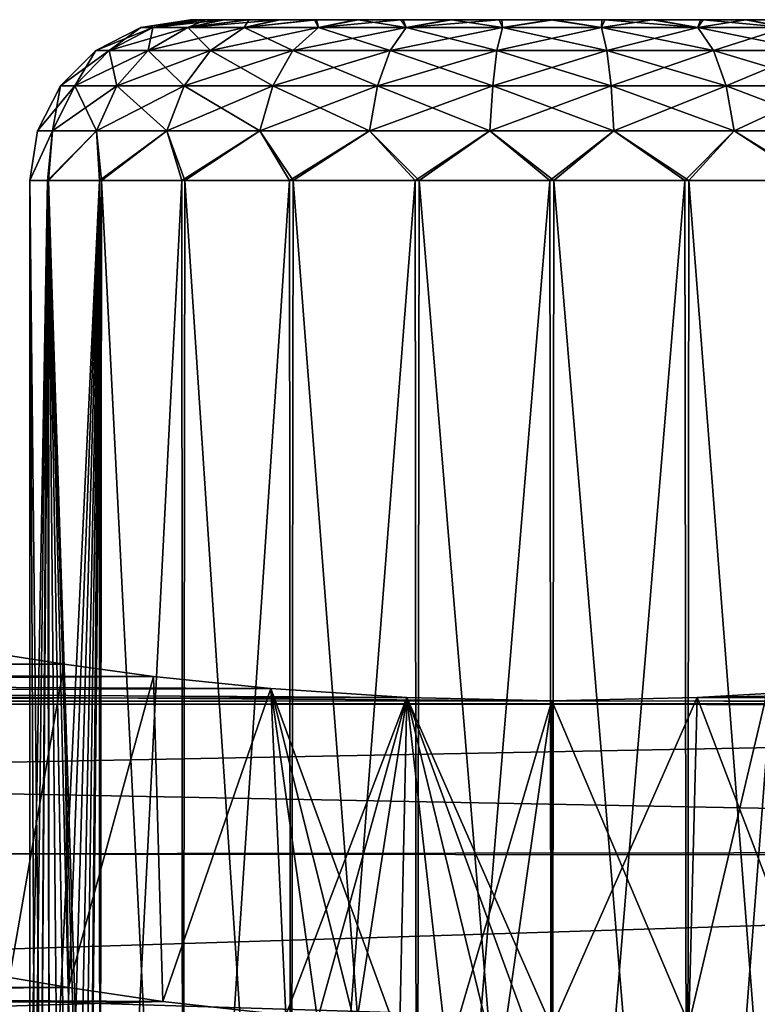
# Model space of a CAD drawing. Header units: millimetres. Extents: x -143 to 143, y -35 to 35.
# Tile 525 of 533: x 122.14 to 126.73, y 18.31 to 24.44. Entities that reach past the tile are written whole.
import ezdxf

# ---------------------------------------------------------------- set-up
doc = ezdxf.new("R2010")
doc.units = ezdxf.units.MM
doc.header["$LTSCALE"] = 65.185185
for name, color, linetype in [('1136', 7, 'CONTINUOUS'), ('1137', 7, 'CONTINUOUS'), ('1301', 7, 'CONTINUOUS'), ('1323', 7, 'CONTINUOUS'), ('1449', 7, 'CONTINUOUS'), ('1780', 7, 'CONTINUOUS'), ('1783', 7, 'CONTINUOUS'), ('1784', 7, 'CONTINUOUS'), ('1785', 7, 'CONTINUOUS'), ('1786', 7, 'CONTINUOUS'), ('849', 7, 'CONTINUOUS')]:
    doc.layers.add(name, color=color, linetype=linetype)

msp = doc.modelspace()

# ---------------------------------------------------------------- linework, layer by layer
at = {"layer": '1136', "linetype": 'CONTINUOUS'}
for points in [[(122.0683, 20.4801, -0.9021), (122.0747, 18.4768, -0.9259), (122.4143, 20.4259, -1.742), (122.0683, 20.4801, -0.9021)], [(122.0683, 20.4801, 0.9021), (122.4143, 20.4259, 1.7419), (122.0747, 18.4768, 0.9259), (122.0683, 20.4801, 0.9021)], [(122.0747, 18.4768, -0.9259), (122.4403, 18.4135, -1.7866), (122.4143, 20.4259, -1.742), (122.0747, 18.4768, -0.9259)], [(122.0747, 18.4768, 0.9259), (122.4143, 20.4259, 1.7419), (122.4404, 18.4135, 1.7866), (122.0747, 18.4768, 0.9259)], [(122.4143, 20.4259, -1.742), (122.4403, 18.4135, -1.7866), (122.9705, 20.3506, -2.4703), (122.4143, 20.4259, -1.742)], [(122.4143, 20.4259, 1.7419), (122.9705, 20.3506, 2.4702), (122.4404, 18.4135, 1.7866), (122.4143, 20.4259, 1.7419)], [(122.4403, 18.4135, -1.7866), (123.028, 18.3267, -2.5266), (122.9705, 20.3506, -2.4703), (122.4403, 18.4135, -1.7866)], [(122.4404, 18.4135, 1.7866), (122.9705, 20.3506, 2.4702), (123.028, 18.3267, 2.5266), (122.4404, 18.4135, 1.7866)], [(122.9705, 20.3506, -2.4703), (123.028, 18.3267, -2.5266), (123.7005, 20.2746, -3.0314), (122.9705, 20.3506, -2.4703)], [(122.9705, 20.3506, 2.4702), (123.7005, 20.2746, 3.0314), (123.028, 18.3267, 2.5266), (122.9705, 20.3506, 2.4702)], [(123.028, 18.3267, -2.5266), (123.7938, 18.2412, -3.0833), (123.7005, 20.2746, -3.0314), (123.028, 18.3267, -2.5266)], [(123.7005, 20.2746, 3.0314), (123.7938, 18.2412, 3.0833), (123.028, 18.3267, 2.5266), (123.7005, 20.2746, 3.0314)], [(123.7005, 20.2746, -3.0314), (123.7938, 18.2412, -3.0833), (123.9917, 18.214, -3.1817), (123.7005, 20.2746, -3.0314)], [(124.5465, 20.2192, 3.3814), (123.7938, 18.2412, 3.0833), (123.7005, 20.2746, 3.0314), (124.5465, 20.2192, 3.3814)], [(124.5465, 20.2192, -3.3814), (123.7005, 20.2746, -3.0314), (124.5008, 18.0858, -3.3688), (124.5465, 20.2192, -3.3814)], [(124.5008, 18.0858, -3.3688), (123.7005, 20.2746, -3.0314), (124.2296, 18.1622, -3.2803), (124.5008, 18.0858, -3.3688)], [(124.2296, 18.1622, -3.2803), (123.7005, 20.2746, -3.0314), (123.9917, 18.214, -3.1817), (124.2296, 18.1622, -3.2803)], [(123.9917, 18.214, 3.1817), (123.7938, 18.2412, 3.0833), (124.5465, 20.2192, 3.3814), (123.9917, 18.214, 3.1817)], [(124.2296, 18.1622, 3.2803), (123.9917, 18.214, 3.1817), (124.5465, 20.2192, 3.3814), (124.2296, 18.1622, 3.2803)], [(124.5008, 18.0858, 3.3688), (124.2296, 18.1622, 3.2803), (124.5465, 20.2192, 3.3814), (124.5008, 18.0858, 3.3688)], [(124.7993, 17.9876, 3.439), (124.5008, 18.0858, 3.3688), (124.5465, 20.2192, 3.3814), (124.7993, 17.9876, 3.439)], [(124.7993, 17.9876, -3.439), (124.5465, 20.2192, -3.3814), (124.5008, 18.0858, -3.3688), (124.7993, 17.9876, -3.439)], [(124.5465, 20.2192, -3.3814), (125.45, 17.7482, -3.5), (125.45, 18.1659, -3.5), (124.5465, 20.2192, -3.3814)], [(125.45, 17.7482, -3.5), (124.5465, 20.2192, -3.3814), (125.1181, 17.8728, -3.4842), (125.45, 17.7482, -3.5)], [(125.45, 20.199, 3.5), (124.7993, 17.9876, 3.439), (124.5465, 20.2192, 3.3814), (125.45, 20.199, 3.5)], [(125.45, 20.199, -3.5), (124.5465, 20.2192, -3.3814), (125.45, 18.1659, -3.5), (125.45, 20.199, -3.5)], [(125.1181, 17.8728, -3.4842), (124.5465, 20.2192, -3.3814), (124.7993, 17.9876, -3.439), (125.1181, 17.8728, -3.4842)], [(125.1181, 17.8728, 3.4842), (124.7993, 17.9876, 3.439), (125.45, 20.199, 3.5), (125.1181, 17.8728, 3.4842)], [(125.45, 18.1659, 3.5), (125.1181, 17.8728, 3.4842), (125.45, 20.199, 3.5), (125.45, 18.1659, 3.5)]]:
    msp.add_3dface(points, dxfattribs=at)
at = {"layer": '1137', "linetype": 'CONTINUOUS'}
for points in [[(123.7938, 18.2412, 3.0833), (93.65, 18.5), (123.028, 18.3267, 2.5266), (123.7938, 18.2412, 3.0833)], [(93.65, 18.5), (123.7938, 18.2412, 3.0833), (120.15, 18.2412, 3.0833), (93.65, 18.5)], [(93.65, 18.5), (122.0747, 18.4768, 0.9259), (122.4404, 18.4135, 1.7866), (93.65, 18.5)], [(93.65, 18.5), (122.4404, 18.4135, 1.7866), (123.028, 18.3267, 2.5266), (93.65, 18.5)]]:
    msp.add_3dface(points, dxfattribs=at)
at = {"layer": '1301', "linetype": 'CONTINUOUS'}
for points in [[(103.6063, 20.4704, -1.1011), (122.4143, 20.4259, -1.742), (103.5125, 20.4561, -1.3405), (103.6063, 20.4704, -1.1011)], [(122.0683, 20.4801, -0.9021), (122.4143, 20.4259, -1.742), (103.6063, 20.4776, -0.9575), (122.0683, 20.4801, -0.9021)], [(103.6063, 20.4776, -0.9575), (122.4143, 20.4259, -1.742), (103.6063, 20.4704, -1.1011), (103.6063, 20.4776, -0.9575)], [(103.1375, 20.4148, -1.867), (122.9705, 20.3506, -2.4703), (102.903, 20.4012, -2.0107), (103.1375, 20.4148, -1.867)], [(103.2781, 20.4274, -1.7235), (122.4143, 20.4259, -1.742), (103.1375, 20.4148, -1.867), (103.2781, 20.4274, -1.7235)], [(122.4143, 20.4259, -1.742), (122.9705, 20.3506, -2.4703), (103.1375, 20.4148, -1.867), (122.4143, 20.4259, -1.742)], [(103.4187, 20.439, -1.5798), (122.4143, 20.4259, -1.742), (103.2781, 20.4274, -1.7235), (103.4187, 20.439, -1.5798)], [(103.5125, 20.4561, -1.3405), (122.4143, 20.4259, -1.742), (103.4187, 20.439, -1.5798), (103.5125, 20.4561, -1.3405)], [(97.7937, 20.3762, -2.25), (125.45, 20.199, -3.5), (93.65, 20.1902, -3.5506), (97.7937, 20.3762, -2.25)], [(122.9705, 20.3506, -2.4703), (123.7005, 20.2746, -3.0314), (97.7937, 20.3762, -2.25), (122.9705, 20.3506, -2.4703)], [(97.9813, 20.3762, -2.25), (122.9705, 20.3506, -2.4703), (97.7937, 20.3762, -2.25), (97.9813, 20.3762, -2.25)], [(123.7005, 20.2746, -3.0314), (124.5465, 20.2192, -3.3814), (97.7937, 20.3762, -2.25), (123.7005, 20.2746, -3.0314)], [(124.5465, 20.2192, -3.3814), (125.45, 20.199, -3.5), (97.7937, 20.3762, -2.25), (124.5465, 20.2192, -3.3814)], [(122.9705, 20.3506, -2.4703), (97.9813, 20.3762, -2.25), (101.825, 20.3762, -2.25), (122.9705, 20.3506, -2.4703)], [(102.2, 20.3762, -2.25), (122.9705, 20.3506, -2.4703), (101.825, 20.3762, -2.25), (102.2, 20.3762, -2.25)], [(102.4344, 20.3814, -2.2021), (122.9705, 20.3506, -2.4703), (102.2, 20.3762, -2.25), (102.4344, 20.3814, -2.2021)], [(102.6688, 20.3865, -2.1543), (122.9705, 20.3506, -2.4703), (102.4344, 20.3814, -2.2021), (102.6688, 20.3865, -2.1543)], [(102.903, 20.4012, -2.0107), (122.9705, 20.3506, -2.4703), (102.6688, 20.3865, -2.1543), (102.903, 20.4012, -2.0107)], [(126.7876, 20.2433, -3.2343), (140.45, 20.169, -3.6692), (126.3535, 20.2192, -3.3814), (126.7876, 20.2433, -3.2343)], [(93.65, 20.1902, -3.5506), (125.45, 20.199, -3.5), (140.45, 20.169, -3.6692), (93.65, 20.1902, -3.5506)], [(93.65, 19.27, -6.9939), (93.65, 20.1902, -3.5506), (140.45, 20.169, -3.6692), (93.65, 19.27, -6.9939)], [(140.45, 19.2277, -7.1097), (93.65, 19.27, -6.9939), (140.45, 20.169, -3.6692), (140.45, 19.2277, -7.1097)], [(140.45, 20.169, -3.6692), (125.45, 20.199, -3.5), (126.3535, 20.2192, -3.3814), (140.45, 20.169, -3.6692)], [(93.65, 17.7674, -10.2259), (93.65, 19.27, -6.9939), (140.45, 19.2277, -7.1097), (93.65, 17.7674, -10.2259)], [(140.45, 17.7043, -10.3348), (93.65, 17.7674, -10.2259), (140.45, 19.2277, -7.1097), (140.45, 17.7043, -10.3348)]]:
    msp.add_3dface(points, dxfattribs=at)
at = {"layer": '1323', "linetype": 'CONTINUOUS'}
for points in [[(122.4143, 20.4259, 1.7419), (122.0683, 20.4801, 0.9021), (103.3718, 20.4274, 1.7235), (122.4143, 20.4259, 1.7419)], [(126.3535, 20.2192, 3.3814), (140.45, 20.5), (126.7876, 20.2432, 3.2343), (126.3535, 20.2192, 3.3814)], [(140.45, 20.5), (126.3535, 20.2192, 3.3814), (140.45, 20.1897, 3.5533), (140.45, 20.5)], [(122.9705, 20.3506, 2.4702), (122.4143, 20.4259, 1.7419), (102.2937, 20.3762, 2.25), (122.9705, 20.3506, 2.4702)], [(102.2937, 20.3762, 2.25), (122.4143, 20.4259, 1.7419), (102.5281, 20.3814, 2.2021), (102.2937, 20.3762, 2.25)], [(102.5281, 20.3814, 2.2021), (122.4143, 20.4259, 1.7419), (102.7625, 20.3865, 2.1543), (102.5281, 20.3814, 2.2021)], [(102.7625, 20.3865, 2.1543), (122.4143, 20.4259, 1.7419), (102.9967, 20.4012, 2.0107), (102.7625, 20.3865, 2.1543)], [(102.9967, 20.4012, 2.0107), (122.4143, 20.4259, 1.7419), (103.2313, 20.4148, 1.867), (102.9967, 20.4012, 2.0107)], [(103.2313, 20.4148, 1.867), (122.4143, 20.4259, 1.7419), (103.3718, 20.4274, 1.7235), (103.2313, 20.4148, 1.867)], [(122.9705, 20.3506, 2.4702), (102.2937, 20.3762, 2.25), (93.65, 20.1605, 3.7152), (122.9705, 20.3506, 2.4702)], [(123.7005, 20.2746, 3.0314), (122.9705, 20.3506, 2.4702), (93.65, 20.1605, 3.7152), (123.7005, 20.2746, 3.0314)], [(124.5465, 20.2192, 3.3814), (123.7005, 20.2746, 3.0314), (93.65, 20.1605, 3.7152), (124.5465, 20.2192, 3.3814)], [(125.45, 20.199, 3.5), (124.5465, 20.2192, 3.3814), (93.65, 20.1605, 3.7152), (125.45, 20.199, 3.5)], [(140.45, 20.1897, 3.5533), (125.45, 20.199, 3.5), (93.65, 20.1605, 3.7152), (140.45, 20.1897, 3.5533)], [(140.45, 19.2682, 6.9991), (140.45, 20.1897, 3.5533), (93.65, 20.1605, 3.7152), (140.45, 19.2682, 6.9991)], [(126.3535, 20.2192, 3.3814), (125.45, 20.199, 3.5), (140.45, 20.1897, 3.5533), (126.3535, 20.2192, 3.3814)], [(93.65, 19.2123, 7.1509), (140.45, 19.2682, 6.9991), (93.65, 20.1605, 3.7152), (93.65, 19.2123, 7.1509)], [(140.45, 17.7633, 10.233), (140.45, 19.2682, 6.9991), (93.65, 19.2123, 7.1509), (140.45, 17.7633, 10.233)], [(93.65, 17.6834, 10.3705), (140.45, 17.7633, 10.233), (93.65, 19.2123, 7.1509), (93.65, 17.6834, 10.3705)]]:
    msp.add_3dface(points, dxfattribs=at)
at = {"layer": '1449', "linetype": 'CONTINUOUS'}
for points in [[(127.1062, 18.2412, 3.0833), (126.3013, 18.1859, 3.3949), (126.7876, 20.2432, 3.2343), (127.1062, 18.2412, 3.0833)], [(126.3013, 18.1859, 3.3949), (126.3535, 20.2192, 3.3814), (126.7876, 20.2432, 3.2343), (126.3013, 18.1859, 3.3949)], [(127.1062, 18.2412, -3.0833), (126.7876, 20.2433, -3.2343), (126.3535, 20.2192, -3.3814), (127.1062, 18.2412, -3.0833)], [(126.3013, 18.1859, 3.3949), (125.45, 18.1659, 3.5), (126.3535, 20.2192, 3.3814), (126.3013, 18.1859, 3.3949)], [(125.45, 18.1659, 3.5), (125.45, 20.199, 3.5), (126.3535, 20.2192, 3.3814), (125.45, 18.1659, 3.5)], [(125.45, 20.199, -3.5), (126.3013, 18.1859, -3.3949), (126.3535, 20.2192, -3.3814), (125.45, 20.199, -3.5)], [(125.45, 20.199, -3.5), (125.45, 18.1659, -3.5), (126.3013, 18.1859, -3.3949), (125.45, 20.199, -3.5)], [(126.3013, 18.1859, -3.3949), (127.1062, 18.2412, -3.0833), (126.3535, 20.2192, -3.3814), (126.3013, 18.1859, -3.3949)]]:
    msp.add_3dface(points, dxfattribs=at)
at = {"layer": '1780', "linetype": 'CONTINUOUS'}
for points in [[(122.2, 17.138), (122.2315, 17.0685, 0.4511), (122.2, 23.438), (122.2, 17.138)], [(122.2, 23.438), (122.2315, 17.0685, 0.4511), (122.2, 23.438, 0.0128), (122.2, 23.438)], [(122.2, 23.438, 0.0128), (122.2315, 17.0685, 0.4511), (122.2001, 23.438, 0.0257), (122.2, 23.438, 0.0128)], [(122.2315, 17.0685, 0.4511), (122.2696, 16.9805, 0.6692), (122.2001, 23.438, 0.0257), (122.2315, 17.0685, 0.4511)], [(122.2001, 23.438, 0.0257), (122.2696, 16.9805, 0.6692), (122.3169, 23.438, 0.8639), (122.2001, 23.438, 0.0257)], [(122.2696, 16.9805, 0.6692), (122.3201, 16.8561, 0.8754), (122.3169, 23.438, 0.8639), (122.2696, 16.9805, 0.6692)], [(122.5326, 16.0839, 1.4322), (122.5669, 15.638, 1.5), (122.3169, 23.438, 0.8639), (122.5326, 16.0839, 1.4322)], [(122.3169, 23.438, 0.8639), (122.5669, 15.638, 1.5), (122.6462, 23.438, 1.6435), (122.3169, 23.438, 0.8639)], [(122.4914, 16.302, 1.345), (122.5326, 16.0839, 1.4322), (122.3169, 23.438, 0.8639), (122.4914, 16.302, 1.345)], [(122.438, 16.5096, 1.2208), (122.4914, 16.302, 1.345), (122.3169, 23.438, 0.8639), (122.438, 16.5096, 1.2208)], [(122.3784, 16.6972, 1.0621), (122.438, 16.5096, 1.2208), (122.3169, 23.438, 0.8639), (122.3784, 16.6972, 1.0621)], [(122.3201, 16.8561, 0.8754), (122.3784, 16.6972, 1.0621), (122.3169, 23.438, 0.8639), (122.3201, 16.8561, 0.8754)], [(122.5669, 15.638, 1.5), (122.6354, 13.438, 1.625), (122.6462, 23.438, 1.6435), (122.5669, 15.638, 1.5)], [(122.6354, 13.438, 1.625), (123.1519, 13.438, 2.2981), (122.6462, 23.438, 1.6435), (122.6354, 13.438, 1.625)], [(122.6462, 23.438, 1.6435), (123.1519, 13.438, 2.2981), (123.1656, 23.438, 2.3117), (122.6462, 23.438, 1.6435)], [(123.1519, 13.438, 2.2981), (123.825, 13.438, 2.8146), (123.1656, 23.438, 2.3117), (123.1519, 13.438, 2.2981)], [(123.1656, 23.438, 2.3117), (123.825, 13.438, 2.8146), (123.8398, 23.438, 2.8231), (123.1656, 23.438, 2.3117)], [(123.825, 13.438, 2.8146), (124.6089, 13.438, 3.1393), (123.8398, 23.438, 2.8231), (123.825, 13.438, 2.8146)], [(123.8398, 23.438, 2.8231), (124.6089, 13.438, 3.1393), (124.6233, 23.438, 3.1431), (123.8398, 23.438, 2.8231)], [(124.6089, 13.438, 3.1393), (125.45, 13.438, 3.25), (124.6233, 23.438, 3.1431), (124.6089, 13.438, 3.1393)], [(124.6233, 23.438, 3.1431), (125.45, 13.438, 3.25), (125.4628, 23.438, 3.25), (124.6233, 23.438, 3.1431)], [(125.45, 13.438, 3.25), (126.2912, 13.438, 3.1393), (125.4628, 23.438, 3.25), (125.45, 13.438, 3.25)], [(125.4628, 23.438, 3.25), (126.2912, 13.438, 3.1393), (126.3015, 23.438, 3.1365), (125.4628, 23.438, 3.25)], [(126.2912, 13.438, 3.1393), (127.075, 13.438, 2.8146), (126.3015, 23.438, 3.1365), (126.2912, 13.438, 3.1393)], [(126.3015, 23.438, 3.1365), (127.075, 13.438, 2.8146), (127.0824, 23.438, 2.8103), (126.3015, 23.438, 3.1365)]]:
    msp.add_3dface(points, dxfattribs=at)
at = {"layer": '1783', "linetype": 'CONTINUOUS'}
for points in [[(122.2, 17.138), (122.2, 23.438), (122.3102, 23.438, -0.8391), (122.2, 17.138)], [(122.2315, 17.0686, -0.4511), (122.2, 17.138), (122.3102, 23.438, -0.8391), (122.2315, 17.0686, -0.4511)], [(122.2696, 16.9805, -0.6691), (122.2315, 17.0686, -0.4511), (122.3102, 23.438, -0.8391), (122.2696, 16.9805, -0.6691)], [(122.3201, 16.8561, -0.8753), (122.2696, 16.9805, -0.6691), (122.3102, 23.438, -0.8391), (122.3201, 16.8561, -0.8753)], [(122.6333, 23.438, -1.6213), (122.3201, 16.8561, -0.8753), (122.3102, 23.438, -0.8391), (122.6333, 23.438, -1.6213)], [(122.3784, 16.6973, -1.062), (122.3201, 16.8561, -0.8753), (122.6333, 23.438, -1.6213), (122.3784, 16.6973, -1.062)], [(122.438, 16.5097, -1.2207), (122.3784, 16.6973, -1.062), (122.6333, 23.438, -1.6213), (122.438, 16.5097, -1.2207)], [(122.4914, 16.3021, -1.345), (122.438, 16.5097, -1.2207), (122.6333, 23.438, -1.6213), (122.4914, 16.3021, -1.345)], [(122.5326, 16.084, -1.4322), (122.4914, 16.3021, -1.345), (122.6333, 23.438, -1.6213), (122.5326, 16.084, -1.4322)], [(122.5669, 15.638, -1.5), (122.5326, 16.084, -1.4322), (122.6333, 23.438, -1.6213), (122.5669, 15.638, -1.5)], [(122.6354, 13.438, -1.625), (122.5669, 15.638, -1.5), (122.6333, 23.438, -1.6213), (122.6354, 13.438, -1.625)], [(123.1474, 23.438, -2.2936), (122.6354, 13.438, -1.625), (122.6333, 23.438, -1.6213), (123.1474, 23.438, -2.2936)], [(123.1519, 13.438, -2.2981), (122.6354, 13.438, -1.625), (123.1474, 23.438, -2.2936), (123.1519, 13.438, -2.2981)], [(123.8176, 23.438, -2.8103), (123.1519, 13.438, -2.2981), (123.1474, 23.438, -2.2936), (123.8176, 23.438, -2.8103)], [(123.825, 13.438, -2.8146), (123.1519, 13.438, -2.2981), (123.8176, 23.438, -2.8103), (123.825, 13.438, -2.8146)], [(124.5985, 23.438, -3.1365), (123.825, 13.438, -2.8146), (123.8176, 23.438, -2.8103), (124.5985, 23.438, -3.1365)], [(124.6088, 13.438, -3.1393), (123.825, 13.438, -2.8146), (124.5985, 23.438, -3.1365), (124.6088, 13.438, -3.1393)], [(125.4372, 23.438, -3.25), (124.6088, 13.438, -3.1393), (124.5985, 23.438, -3.1365), (125.4372, 23.438, -3.25)], [(125.45, 13.438, -3.25), (124.6088, 13.438, -3.1393), (125.4372, 23.438, -3.25), (125.45, 13.438, -3.25)], [(126.2767, 23.438, -3.1431), (125.45, 13.438, -3.25), (125.4372, 23.438, -3.25), (126.2767, 23.438, -3.1431)], [(126.2911, 13.438, -3.1393), (125.45, 13.438, -3.25), (126.2767, 23.438, -3.1431), (126.2911, 13.438, -3.1393)], [(127.0602, 23.438, -2.8231), (126.2911, 13.438, -3.1393), (126.2767, 23.438, -3.1431), (127.0602, 23.438, -2.8231)], [(127.075, 13.438, -2.8146), (126.2911, 13.438, -3.1393), (127.0602, 23.438, -2.8231), (127.075, 13.438, -2.8146)]]:
    msp.add_3dface(points, dxfattribs=at)
at = {"layer": '1784', "linetype": 'CONTINUOUS'}
for points in [[(123.2, 24.438, -0.0002), (123.2226, 24.438, -0.3178), (122.891, 24.3891), (123.2, 24.438, -0.0002)], [(122.891, 24.3891), (123.2226, 24.438, -0.3178), (122.9653, 24.3891, -0.6124), (122.891, 24.3891)], [(123.2903, 24.438, -0.6309), (123.4018, 24.438, -0.9313), (122.9653, 24.3891, -0.6124), (123.2903, 24.438, -0.6309)], [(122.9653, 24.3891, -0.6124), (123.4018, 24.438, -0.9313), (123.1841, 24.3891, -1.1892), (122.9653, 24.3891, -0.6124)], [(123.2226, 24.438, -0.3178), (123.2903, 24.438, -0.6309), (122.9653, 24.3891, -0.6124), (123.2226, 24.438, -0.3178)], [(123.5548, 24.438, -1.2128), (123.7463, 24.438, -1.4697), (123.1841, 24.3891, -1.1892), (123.5548, 24.438, -1.2128)], [(123.1841, 24.3891, -1.1892), (123.7463, 24.438, -1.4697), (123.5345, 24.3891, -1.6969), (123.1841, 24.3891, -1.1892)], [(123.4018, 24.438, -0.9313), (123.5548, 24.438, -1.2128), (123.1841, 24.3891, -1.1892), (123.4018, 24.438, -0.9313)], [(123.7463, 24.438, -1.4697), (123.9723, 24.438, -1.6968), (123.5345, 24.3891, -1.6969), (123.7463, 24.438, -1.4697)], [(123.5345, 24.3891, -1.6969), (123.9723, 24.438, -1.6968), (123.9963, 24.3891, -2.106), (123.5345, 24.3891, -1.6969)], [(123.9723, 24.438, -1.6968), (124.2283, 24.438, -1.8895), (123.9963, 24.3891, -2.106), (123.9723, 24.438, -1.6968)], [(124.2283, 24.438, -1.8895), (124.5091, 24.438, -2.0438), (123.9963, 24.3891, -2.106), (124.2283, 24.438, -1.8895)], [(123.9963, 24.3891, -2.106), (124.5091, 24.438, -2.0438), (124.5426, 24.3891, -2.3927), (123.9963, 24.3891, -2.106)], [(124.5091, 24.438, -2.0438), (124.8089, 24.438, -2.1567), (124.5426, 24.3891, -2.3927), (124.5091, 24.438, -2.0438)], [(124.8089, 24.438, -2.1567), (125.1218, 24.438, -2.2259), (124.5426, 24.3891, -2.3927), (124.8089, 24.438, -2.1567)], [(124.5426, 24.3891, -2.3927), (125.1218, 24.438, -2.2259), (125.1415, 24.3891, -2.5404), (124.5426, 24.3891, -2.3927)], [(125.1218, 24.438, -2.2259), (125.4413, 24.438, -2.25), (125.1415, 24.3891, -2.5404), (125.1218, 24.438, -2.2259)], [(125.1415, 24.3891, -2.5404), (125.4413, 24.438, -2.25), (125.7585, 24.3891, -2.5404), (125.1415, 24.3891, -2.5404)], [(125.4413, 24.438, -2.25), (125.7609, 24.438, -2.2284), (125.7585, 24.3891, -2.5404), (125.4413, 24.438, -2.25)], [(125.7609, 24.438, -2.2284), (126.0743, 24.438, -2.1616), (125.7585, 24.3891, -2.5404), (125.7609, 24.438, -2.2284)], [(125.7585, 24.3891, -2.5404), (126.0743, 24.438, -2.1616), (126.3574, 24.3891, -2.3927), (125.7585, 24.3891, -2.5404)], [(126.0743, 24.438, -2.1616), (126.375, 24.438, -2.051), (126.3574, 24.3891, -2.3927), (126.0743, 24.438, -2.1616)], [(126.375, 24.438, -2.051), (126.657, 24.438, -1.8989), (126.3574, 24.3891, -2.3927), (126.375, 24.438, -2.051)], [(126.3574, 24.3891, -2.3927), (126.657, 24.438, -1.8989), (126.9037, 24.3891, -2.106), (126.3574, 24.3891, -2.3927)], [(126.657, 24.438, -1.8989), (126.9145, 24.438, -1.7082), (126.9037, 24.3891, -2.106), (126.657, 24.438, -1.8989)], [(122.891, 24.3891), (122.9653, 24.3891, -0.6124), (122.612, 24.2468), (122.891, 24.3891)], [(122.612, 24.2468), (122.9653, 24.3891, -0.6124), (122.6944, 24.2468, -0.6792), (122.612, 24.2468)], [(122.9653, 24.3891, -0.6124), (123.1841, 24.3891, -1.1892), (122.6944, 24.2468, -0.6792), (122.9653, 24.3891, -0.6124)], [(122.6944, 24.2468, -0.6792), (123.1841, 24.3891, -1.1892), (122.937, 24.2468, -1.3189), (122.6944, 24.2468, -0.6792)], [(123.1841, 24.3891, -1.1892), (123.5345, 24.3891, -1.6969), (122.937, 24.2468, -1.3189), (123.1841, 24.3891, -1.1892)], [(122.937, 24.2468, -1.3189), (123.5345, 24.3891, -1.6969), (123.3257, 24.2468, -1.882), (122.937, 24.2468, -1.3189)], [(123.5345, 24.3891, -1.6969), (123.9963, 24.3891, -2.106), (123.3257, 24.2468, -1.882), (123.5345, 24.3891, -1.6969)], [(123.3257, 24.2468, -1.882), (123.9963, 24.3891, -2.106), (123.8378, 24.2468, -2.3357), (123.3257, 24.2468, -1.882)], [(123.9963, 24.3891, -2.106), (124.5426, 24.3891, -2.3927), (123.8378, 24.2468, -2.3357), (123.9963, 24.3891, -2.106)], [(123.8378, 24.2468, -2.3357), (124.5426, 24.3891, -2.3927), (124.4436, 24.2468, -2.6536), (123.8378, 24.2468, -2.3357)], [(124.5426, 24.3891, -2.3927), (125.1415, 24.3891, -2.5404), (124.4436, 24.2468, -2.6536), (124.5426, 24.3891, -2.3927)], [(124.4436, 24.2468, -2.6536), (125.1415, 24.3891, -2.5404), (125.1079, 24.2468, -2.8173), (124.4436, 24.2468, -2.6536)], [(125.1415, 24.3891, -2.5404), (125.7585, 24.3891, -2.5404), (125.1079, 24.2468, -2.8173), (125.1415, 24.3891, -2.5404)], [(125.1079, 24.2468, -2.8173), (125.7585, 24.3891, -2.5404), (125.7921, 24.2468, -2.8173), (125.1079, 24.2468, -2.8173)], [(125.7585, 24.3891, -2.5404), (126.3574, 24.3891, -2.3927), (125.7921, 24.2468, -2.8173), (125.7585, 24.3891, -2.5404)], [(125.7921, 24.2468, -2.8173), (126.3574, 24.3891, -2.3927), (126.4564, 24.2468, -2.6536), (125.7921, 24.2468, -2.8173)], [(126.3574, 24.3891, -2.3927), (126.9037, 24.3891, -2.106), (126.4564, 24.2468, -2.6536), (126.3574, 24.3891, -2.3927)], [(126.4564, 24.2468, -2.6536), (126.9037, 24.3891, -2.106), (127.0622, 24.2468, -2.3357), (126.4564, 24.2468, -2.6536)], [(122.612, 24.2468), (122.6944, 24.2468, -0.6792), (122.3906, 24.0253), (122.612, 24.2468)], [(122.3906, 24.0253), (122.6944, 24.2468, -0.6792), (122.4795, 24.0253, -0.7322), (122.3906, 24.0253)], [(122.6944, 24.2468, -0.6792), (122.937, 24.2468, -1.3189), (122.4795, 24.0253, -0.7322), (122.6944, 24.2468, -0.6792)], [(122.4795, 24.0253, -0.7322), (122.937, 24.2468, -1.3189), (122.741, 24.0253, -1.4218), (122.4795, 24.0253, -0.7322)], [(122.937, 24.2468, -1.3189), (123.3257, 24.2468, -1.882), (122.741, 24.0253, -1.4218), (122.937, 24.2468, -1.3189)], [(122.741, 24.0253, -1.4218), (123.3257, 24.2468, -1.882), (123.16, 24.0253, -2.0287), (122.741, 24.0253, -1.4218)], [(123.3257, 24.2468, -1.882), (123.8378, 24.2468, -2.3357), (123.16, 24.0253, -2.0287), (123.3257, 24.2468, -1.882)], [(123.16, 24.0253, -2.0287), (123.8378, 24.2468, -2.3357), (123.7121, 24.0253, -2.5178), (123.16, 24.0253, -2.0287)], [(123.8378, 24.2468, -2.3357), (124.4436, 24.2468, -2.6536), (123.7121, 24.0253, -2.5178), (123.8378, 24.2468, -2.3357)], [(123.7121, 24.0253, -2.5178), (124.4436, 24.2468, -2.6536), (124.3651, 24.0253, -2.8606), (123.7121, 24.0253, -2.5178)], [(124.4436, 24.2468, -2.6536), (125.1079, 24.2468, -2.8173), (124.3651, 24.0253, -2.8606), (124.4436, 24.2468, -2.6536)], [(124.3651, 24.0253, -2.8606), (125.1079, 24.2468, -2.8173), (125.0812, 24.0253, -3.0371), (124.3651, 24.0253, -2.8606)], [(125.1079, 24.2468, -2.8173), (125.7921, 24.2468, -2.8173), (125.0812, 24.0253, -3.0371), (125.1079, 24.2468, -2.8173)], [(125.0812, 24.0253, -3.0371), (125.7921, 24.2468, -2.8173), (125.8188, 24.0253, -3.0371), (125.0812, 24.0253, -3.0371)], [(125.7921, 24.2468, -2.8173), (126.4564, 24.2468, -2.6536), (125.8188, 24.0253, -3.0371), (125.7921, 24.2468, -2.8173)], [(125.8188, 24.0253, -3.0371), (126.4564, 24.2468, -2.6536), (126.5349, 24.0253, -2.8606), (125.8188, 24.0253, -3.0371)], [(126.4564, 24.2468, -2.6536), (127.0622, 24.2468, -2.3357), (126.5349, 24.0253, -2.8606), (126.4564, 24.2468, -2.6536)], [(126.5349, 24.0253, -2.8606), (127.0622, 24.2468, -2.3357), (127.1879, 24.0253, -2.5178), (126.5349, 24.0253, -2.8606)], [(122.3417, 23.7461, -0.7661), (122.2487, 23.7461), (122.4795, 24.0253, -0.7322), (122.3417, 23.7461, -0.7661)], [(122.2487, 23.7461), (122.3906, 24.0253), (122.4795, 24.0253, -0.7322), (122.2487, 23.7461)], [(122.6153, 23.7461, -1.4877), (122.3417, 23.7461, -0.7661), (122.741, 24.0253, -1.4218), (122.6153, 23.7461, -1.4877)], [(122.3417, 23.7461, -0.7661), (122.4795, 24.0253, -0.7322), (122.741, 24.0253, -1.4218), (122.3417, 23.7461, -0.7661)], [(123.0538, 23.7461, -2.1229), (122.6153, 23.7461, -1.4877), (123.16, 24.0253, -2.0287), (123.0538, 23.7461, -2.1229)], [(122.6153, 23.7461, -1.4877), (122.741, 24.0253, -1.4218), (123.16, 24.0253, -2.0287), (122.6153, 23.7461, -1.4877)], [(123.6314, 23.7461, -2.6347), (123.0538, 23.7461, -2.1229), (123.7121, 24.0253, -2.5178), (123.6314, 23.7461, -2.6347)], [(123.0538, 23.7461, -2.1229), (123.16, 24.0253, -2.0287), (123.7121, 24.0253, -2.5178), (123.0538, 23.7461, -2.1229)], [(124.3148, 23.7461, -2.9933), (123.6314, 23.7461, -2.6347), (124.3651, 24.0253, -2.8606), (124.3148, 23.7461, -2.9933)], [(123.6314, 23.7461, -2.6347), (123.7121, 24.0253, -2.5178), (124.3651, 24.0253, -2.8606), (123.6314, 23.7461, -2.6347)], [(125.0641, 23.7461, -3.178), (124.3148, 23.7461, -2.9933), (125.0812, 24.0253, -3.0371), (125.0641, 23.7461, -3.178)], [(124.3148, 23.7461, -2.9933), (124.3651, 24.0253, -2.8606), (125.0812, 24.0253, -3.0371), (124.3148, 23.7461, -2.9933)], [(125.8359, 23.7461, -3.178), (125.0641, 23.7461, -3.178), (125.8188, 24.0253, -3.0371), (125.8359, 23.7461, -3.178)], [(125.0641, 23.7461, -3.178), (125.0812, 24.0253, -3.0371), (125.8188, 24.0253, -3.0371), (125.0641, 23.7461, -3.178)], [(125.8359, 23.7461, -3.178), (125.8188, 24.0253, -3.0371), (126.5349, 24.0253, -2.8606), (125.8359, 23.7461, -3.178)], [(126.5852, 23.7461, -2.9933), (125.8359, 23.7461, -3.178), (126.5349, 24.0253, -2.8606), (126.5852, 23.7461, -2.9933)], [(126.5852, 23.7461, -2.9933), (126.5349, 24.0253, -2.8606), (127.1879, 24.0253, -2.5178), (126.5852, 23.7461, -2.9933)], [(127.2686, 23.7461, -2.6347), (126.5852, 23.7461, -2.9933), (127.1879, 24.0253, -2.5178), (127.2686, 23.7461, -2.6347)], [(122.3102, 23.438, -0.8391), (122.2, 23.438), (122.3417, 23.7461, -0.7661), (122.3102, 23.438, -0.8391)], [(122.3417, 23.7461, -0.7661), (122.2, 23.438), (122.2487, 23.7461), (122.3417, 23.7461, -0.7661)], [(122.6333, 23.438, -1.6213), (122.3102, 23.438, -0.8391), (122.6153, 23.7461, -1.4877), (122.6333, 23.438, -1.6213)], [(122.6153, 23.7461, -1.4877), (122.3102, 23.438, -0.8391), (122.3417, 23.7461, -0.7661), (122.6153, 23.7461, -1.4877)], [(123.0538, 23.7461, -2.1229), (122.6333, 23.438, -1.6213), (122.6153, 23.7461, -1.4877), (123.0538, 23.7461, -2.1229)], [(123.1474, 23.438, -2.2936), (122.6333, 23.438, -1.6213), (123.0538, 23.7461, -2.1229), (123.1474, 23.438, -2.2936)], [(123.6314, 23.7461, -2.6347), (123.1474, 23.438, -2.2936), (123.0538, 23.7461, -2.1229), (123.6314, 23.7461, -2.6347)], [(123.8176, 23.438, -2.8103), (123.1474, 23.438, -2.2936), (123.6314, 23.7461, -2.6347), (123.8176, 23.438, -2.8103)], [(124.3148, 23.7461, -2.9933), (123.8176, 23.438, -2.8103), (123.6314, 23.7461, -2.6347), (124.3148, 23.7461, -2.9933)], [(124.5985, 23.438, -3.1365), (123.8176, 23.438, -2.8103), (124.3148, 23.7461, -2.9933), (124.5985, 23.438, -3.1365)], [(125.0641, 23.7461, -3.178), (124.5985, 23.438, -3.1365), (124.3148, 23.7461, -2.9933), (125.0641, 23.7461, -3.178)], [(125.4372, 23.438, -3.25), (124.5985, 23.438, -3.1365), (125.0641, 23.7461, -3.178), (125.4372, 23.438, -3.25)], [(125.8359, 23.7461, -3.178), (125.4372, 23.438, -3.25), (125.0641, 23.7461, -3.178), (125.8359, 23.7461, -3.178)], [(126.2767, 23.438, -3.1431), (125.4372, 23.438, -3.25), (125.8359, 23.7461, -3.178), (126.2767, 23.438, -3.1431)], [(126.5852, 23.7461, -2.9933), (126.2767, 23.438, -3.1431), (125.8359, 23.7461, -3.178), (126.5852, 23.7461, -2.9933)], [(127.0602, 23.438, -2.8231), (126.2767, 23.438, -3.1431), (126.5852, 23.7461, -2.9933), (127.0602, 23.438, -2.8231)], [(127.2686, 23.7461, -2.6347), (127.0602, 23.438, -2.8231), (126.5852, 23.7461, -2.9933), (127.2686, 23.7461, -2.6347)]]:
    msp.add_3dface(points, dxfattribs=at)
at = {"layer": '1785', "linetype": 'CONTINUOUS'}
for points in [[(123.2, 24.438, -0.0002), (122.891, 24.3891), (122.9653, 24.3891, 0.6124), (123.2, 24.438, -0.0002)], [(123.2, 24.438, 0.0086), (123.2, 24.438, -0.0002), (122.9653, 24.3891, 0.6124), (123.2, 24.438, 0.0086)], [(123.2, 24.438, 0.0172), (123.2, 24.438, 0.0086), (122.9653, 24.3891, 0.6124), (123.2, 24.438, 0.0172)], [(123.2251, 24.438, 0.335), (123.2, 24.438, 0.0172), (122.9653, 24.3891, 0.6124), (123.2251, 24.438, 0.335)], [(123.2952, 24.438, 0.6476), (123.2251, 24.438, 0.335), (122.9653, 24.3891, 0.6124), (123.2952, 24.438, 0.6476)], [(123.1841, 24.3891, 1.1892), (123.2952, 24.438, 0.6476), (122.9653, 24.3891, 0.6124), (123.1841, 24.3891, 1.1892)], [(123.4091, 24.438, 0.9472), (123.2952, 24.438, 0.6476), (123.1841, 24.3891, 1.1892), (123.4091, 24.438, 0.9472)], [(123.5643, 24.438, 1.2274), (123.4091, 24.438, 0.9472), (123.1841, 24.3891, 1.1892), (123.5643, 24.438, 1.2274)], [(123.5345, 24.3891, 1.6969), (123.5643, 24.438, 1.2274), (123.1841, 24.3891, 1.1892), (123.5345, 24.3891, 1.6969)], [(123.7578, 24.438, 1.4828), (123.5643, 24.438, 1.2274), (123.5345, 24.3891, 1.6969), (123.7578, 24.438, 1.4828)], [(123.9855, 24.438, 1.7082), (123.7578, 24.438, 1.4828), (123.5345, 24.3891, 1.6969), (123.9855, 24.438, 1.7082)], [(123.9963, 24.3891, 2.106), (123.9855, 24.438, 1.7082), (123.5345, 24.3891, 1.6969), (123.9963, 24.3891, 2.106)], [(124.243, 24.438, 1.8989), (123.9855, 24.438, 1.7082), (123.9963, 24.3891, 2.106), (124.243, 24.438, 1.8989)], [(124.5426, 24.3891, 2.3927), (124.243, 24.438, 1.8989), (123.9963, 24.3891, 2.106), (124.5426, 24.3891, 2.3927)], [(124.525, 24.438, 2.051), (124.243, 24.438, 1.8989), (124.5426, 24.3891, 2.3927), (124.525, 24.438, 2.051)], [(124.8257, 24.438, 2.1616), (124.525, 24.438, 2.051), (124.5426, 24.3891, 2.3927), (124.8257, 24.438, 2.1616)], [(125.1415, 24.3891, 2.5404), (124.8257, 24.438, 2.1616), (124.5426, 24.3891, 2.3927), (125.1415, 24.3891, 2.5404)], [(125.1391, 24.438, 2.2284), (124.8257, 24.438, 2.1616), (125.1415, 24.3891, 2.5404), (125.1391, 24.438, 2.2284)], [(125.4587, 24.438, 2.25), (125.1391, 24.438, 2.2284), (125.1415, 24.3891, 2.5404), (125.4587, 24.438, 2.25)], [(125.7585, 24.3891, 2.5404), (125.4587, 24.438, 2.25), (125.1415, 24.3891, 2.5404), (125.7585, 24.3891, 2.5404)], [(125.7782, 24.438, 2.2259), (125.4587, 24.438, 2.25), (125.7585, 24.3891, 2.5404), (125.7782, 24.438, 2.2259)], [(126.3574, 24.3891, 2.3927), (125.7782, 24.438, 2.2259), (125.7585, 24.3891, 2.5404), (126.3574, 24.3891, 2.3927)], [(126.0911, 24.438, 2.1567), (125.7782, 24.438, 2.2259), (126.3574, 24.3891, 2.3927), (126.0911, 24.438, 2.1567)], [(126.3909, 24.438, 2.0438), (126.0911, 24.438, 2.1567), (126.3574, 24.3891, 2.3927), (126.3909, 24.438, 2.0438)], [(126.9037, 24.3891, 2.106), (126.3909, 24.438, 2.0438), (126.3574, 24.3891, 2.3927), (126.9037, 24.3891, 2.106)], [(126.6717, 24.438, 1.8895), (126.3909, 24.438, 2.0438), (126.9037, 24.3891, 2.106), (126.6717, 24.438, 1.8895)], [(126.9277, 24.438, 1.6968), (126.6717, 24.438, 1.8895), (126.9037, 24.3891, 2.106), (126.9277, 24.438, 1.6968)], [(122.891, 24.3891), (122.612, 24.2468), (122.6944, 24.2468, 0.6792), (122.891, 24.3891)], [(122.9653, 24.3891, 0.6124), (122.891, 24.3891), (122.6944, 24.2468, 0.6792), (122.9653, 24.3891, 0.6124)], [(122.937, 24.2468, 1.3189), (122.9653, 24.3891, 0.6124), (122.6944, 24.2468, 0.6792), (122.937, 24.2468, 1.3189)], [(123.1841, 24.3891, 1.1892), (122.9653, 24.3891, 0.6124), (122.937, 24.2468, 1.3189), (123.1841, 24.3891, 1.1892)], [(123.3257, 24.2468, 1.882), (123.1841, 24.3891, 1.1892), (122.937, 24.2468, 1.3189), (123.3257, 24.2468, 1.882)], [(123.5345, 24.3891, 1.6969), (123.1841, 24.3891, 1.1892), (123.3257, 24.2468, 1.882), (123.5345, 24.3891, 1.6969)], [(123.8378, 24.2468, 2.3357), (123.5345, 24.3891, 1.6969), (123.3257, 24.2468, 1.882), (123.8378, 24.2468, 2.3357)], [(123.9963, 24.3891, 2.106), (123.5345, 24.3891, 1.6969), (123.8378, 24.2468, 2.3357), (123.9963, 24.3891, 2.106)], [(124.4436, 24.2468, 2.6536), (123.9963, 24.3891, 2.106), (123.8378, 24.2468, 2.3357), (124.4436, 24.2468, 2.6536)], [(124.5426, 24.3891, 2.3927), (123.9963, 24.3891, 2.106), (124.4436, 24.2468, 2.6536), (124.5426, 24.3891, 2.3927)], [(125.1079, 24.2468, 2.8173), (124.5426, 24.3891, 2.3927), (124.4436, 24.2468, 2.6536), (125.1079, 24.2468, 2.8173)], [(125.1415, 24.3891, 2.5404), (124.5426, 24.3891, 2.3927), (125.1079, 24.2468, 2.8173), (125.1415, 24.3891, 2.5404)], [(125.7921, 24.2468, 2.8173), (125.1415, 24.3891, 2.5404), (125.1079, 24.2468, 2.8173), (125.7921, 24.2468, 2.8173)], [(125.7585, 24.3891, 2.5404), (125.1415, 24.3891, 2.5404), (125.7921, 24.2468, 2.8173), (125.7585, 24.3891, 2.5404)], [(126.3574, 24.3891, 2.3927), (125.7585, 24.3891, 2.5404), (126.4564, 24.2468, 2.6536), (126.3574, 24.3891, 2.3927)], [(126.4564, 24.2468, 2.6536), (125.7585, 24.3891, 2.5404), (125.7921, 24.2468, 2.8173), (126.4564, 24.2468, 2.6536)], [(126.9037, 24.3891, 2.106), (126.3574, 24.3891, 2.3927), (127.0622, 24.2468, 2.3357), (126.9037, 24.3891, 2.106)], [(127.0622, 24.2468, 2.3357), (126.3574, 24.3891, 2.3927), (126.4564, 24.2468, 2.6536), (127.0622, 24.2468, 2.3357)], [(122.612, 24.2468), (122.3906, 24.0253), (122.4795, 24.0253, 0.7322), (122.612, 24.2468)], [(122.6944, 24.2468, 0.6792), (122.612, 24.2468), (122.4795, 24.0253, 0.7322), (122.6944, 24.2468, 0.6792)], [(122.741, 24.0253, 1.4218), (122.6944, 24.2468, 0.6792), (122.4795, 24.0253, 0.7322), (122.741, 24.0253, 1.4218)], [(122.937, 24.2468, 1.3189), (122.6944, 24.2468, 0.6792), (122.741, 24.0253, 1.4218), (122.937, 24.2468, 1.3189)], [(123.16, 24.0253, 2.0287), (122.937, 24.2468, 1.3189), (122.741, 24.0253, 1.4218), (123.16, 24.0253, 2.0287)], [(123.3257, 24.2468, 1.882), (122.937, 24.2468, 1.3189), (123.16, 24.0253, 2.0287), (123.3257, 24.2468, 1.882)], [(123.7121, 24.0253, 2.5178), (123.3257, 24.2468, 1.882), (123.16, 24.0253, 2.0287), (123.7121, 24.0253, 2.5178)], [(123.8378, 24.2468, 2.3357), (123.3257, 24.2468, 1.882), (123.7121, 24.0253, 2.5178), (123.8378, 24.2468, 2.3357)], [(124.3651, 24.0253, 2.8606), (123.8378, 24.2468, 2.3357), (123.7121, 24.0253, 2.5178), (124.3651, 24.0253, 2.8606)], [(124.4436, 24.2468, 2.6536), (123.8378, 24.2468, 2.3357), (124.3651, 24.0253, 2.8606), (124.4436, 24.2468, 2.6536)], [(125.0812, 24.0253, 3.0371), (124.4436, 24.2468, 2.6536), (124.3651, 24.0253, 2.8606), (125.0812, 24.0253, 3.0371)], [(125.1079, 24.2468, 2.8173), (124.4436, 24.2468, 2.6536), (125.0812, 24.0253, 3.0371), (125.1079, 24.2468, 2.8173)], [(125.8188, 24.0253, 3.0371), (125.1079, 24.2468, 2.8173), (125.0812, 24.0253, 3.0371), (125.8188, 24.0253, 3.0371)], [(125.7921, 24.2468, 2.8173), (125.1079, 24.2468, 2.8173), (125.8188, 24.0253, 3.0371), (125.7921, 24.2468, 2.8173)], [(126.4564, 24.2468, 2.6536), (125.7921, 24.2468, 2.8173), (126.5349, 24.0253, 2.8606), (126.4564, 24.2468, 2.6536)], [(126.5349, 24.0253, 2.8606), (125.7921, 24.2468, 2.8173), (125.8188, 24.0253, 3.0371), (126.5349, 24.0253, 2.8606)], [(127.0622, 24.2468, 2.3357), (126.4564, 24.2468, 2.6536), (127.1879, 24.0253, 2.5178), (127.0622, 24.2468, 2.3357)], [(127.1879, 24.0253, 2.5178), (126.4564, 24.2468, 2.6536), (126.5349, 24.0253, 2.8606), (127.1879, 24.0253, 2.5178)], [(122.3906, 24.0253), (122.2487, 23.7461), (122.3417, 23.7461, 0.7661), (122.3906, 24.0253)], [(122.3906, 24.0253), (122.3417, 23.7461, 0.7661), (122.4795, 24.0253, 0.7322), (122.3906, 24.0253)], [(122.3417, 23.7461, 0.7661), (122.6153, 23.7461, 1.4877), (122.4795, 24.0253, 0.7322), (122.3417, 23.7461, 0.7661)], [(122.6153, 23.7461, 1.4877), (122.741, 24.0253, 1.4218), (122.4795, 24.0253, 0.7322), (122.6153, 23.7461, 1.4877)], [(122.6153, 23.7461, 1.4877), (123.0538, 23.7461, 2.1229), (122.741, 24.0253, 1.4218), (122.6153, 23.7461, 1.4877)], [(123.0538, 23.7461, 2.1229), (123.16, 24.0253, 2.0287), (122.741, 24.0253, 1.4218), (123.0538, 23.7461, 2.1229)], [(123.0538, 23.7461, 2.1229), (123.6314, 23.7461, 2.6347), (123.16, 24.0253, 2.0287), (123.0538, 23.7461, 2.1229)], [(123.6314, 23.7461, 2.6347), (123.7121, 24.0253, 2.5178), (123.16, 24.0253, 2.0287), (123.6314, 23.7461, 2.6347)], [(123.6314, 23.7461, 2.6347), (124.3148, 23.7461, 2.9933), (123.7121, 24.0253, 2.5178), (123.6314, 23.7461, 2.6347)], [(124.3148, 23.7461, 2.9933), (124.3651, 24.0253, 2.8606), (123.7121, 24.0253, 2.5178), (124.3148, 23.7461, 2.9933)], [(124.3148, 23.7461, 2.9933), (125.0641, 23.7461, 3.178), (124.3651, 24.0253, 2.8606), (124.3148, 23.7461, 2.9933)], [(125.0641, 23.7461, 3.178), (125.0812, 24.0253, 3.0371), (124.3651, 24.0253, 2.8606), (125.0641, 23.7461, 3.178)], [(125.0641, 23.7461, 3.178), (125.8359, 23.7461, 3.178), (125.0812, 24.0253, 3.0371), (125.0641, 23.7461, 3.178)], [(125.8359, 23.7461, 3.178), (125.8188, 24.0253, 3.0371), (125.0812, 24.0253, 3.0371), (125.8359, 23.7461, 3.178)], [(125.8359, 23.7461, 3.178), (126.5852, 23.7461, 2.9933), (125.8188, 24.0253, 3.0371), (125.8359, 23.7461, 3.178)], [(126.5852, 23.7461, 2.9933), (126.5349, 24.0253, 2.8606), (125.8188, 24.0253, 3.0371), (126.5852, 23.7461, 2.9933)], [(126.5852, 23.7461, 2.9933), (127.2686, 23.7461, 2.6347), (126.5349, 24.0253, 2.8606), (126.5852, 23.7461, 2.9933)], [(127.2686, 23.7461, 2.6347), (127.1879, 24.0253, 2.5178), (126.5349, 24.0253, 2.8606), (127.2686, 23.7461, 2.6347)], [(122.2, 23.438), (122.2, 23.438, 0.0128), (122.2487, 23.7461), (122.2, 23.438)], [(122.2, 23.438, 0.0128), (122.2001, 23.438, 0.0257), (122.2487, 23.7461), (122.2, 23.438, 0.0128)], [(122.2001, 23.438, 0.0257), (122.3169, 23.438, 0.8639), (122.3417, 23.7461, 0.7661), (122.2001, 23.438, 0.0257)], [(122.2487, 23.7461), (122.2001, 23.438, 0.0257), (122.3417, 23.7461, 0.7661), (122.2487, 23.7461)], [(122.3169, 23.438, 0.8639), (122.6462, 23.438, 1.6435), (122.6153, 23.7461, 1.4877), (122.3169, 23.438, 0.8639)], [(122.3417, 23.7461, 0.7661), (122.3169, 23.438, 0.8639), (122.6153, 23.7461, 1.4877), (122.3417, 23.7461, 0.7661)], [(122.6153, 23.7461, 1.4877), (122.6462, 23.438, 1.6435), (123.0538, 23.7461, 2.1229), (122.6153, 23.7461, 1.4877)], [(122.6462, 23.438, 1.6435), (123.1656, 23.438, 2.3117), (123.0538, 23.7461, 2.1229), (122.6462, 23.438, 1.6435)], [(123.0538, 23.7461, 2.1229), (123.1656, 23.438, 2.3117), (123.6314, 23.7461, 2.6347), (123.0538, 23.7461, 2.1229)], [(123.1656, 23.438, 2.3117), (123.8398, 23.438, 2.8231), (123.6314, 23.7461, 2.6347), (123.1656, 23.438, 2.3117)], [(123.6314, 23.7461, 2.6347), (123.8398, 23.438, 2.8231), (124.3148, 23.7461, 2.9933), (123.6314, 23.7461, 2.6347)], [(123.8398, 23.438, 2.8231), (124.6233, 23.438, 3.1431), (124.3148, 23.7461, 2.9933), (123.8398, 23.438, 2.8231)], [(124.3148, 23.7461, 2.9933), (124.6233, 23.438, 3.1431), (125.0641, 23.7461, 3.178), (124.3148, 23.7461, 2.9933)], [(124.6233, 23.438, 3.1431), (125.4628, 23.438, 3.25), (125.0641, 23.7461, 3.178), (124.6233, 23.438, 3.1431)], [(125.0641, 23.7461, 3.178), (125.4628, 23.438, 3.25), (125.8359, 23.7461, 3.178), (125.0641, 23.7461, 3.178)], [(125.4628, 23.438, 3.25), (126.3015, 23.438, 3.1365), (125.8359, 23.7461, 3.178), (125.4628, 23.438, 3.25)], [(125.8359, 23.7461, 3.178), (126.3015, 23.438, 3.1365), (126.5852, 23.7461, 2.9933), (125.8359, 23.7461, 3.178)], [(126.3015, 23.438, 3.1365), (127.0824, 23.438, 2.8103), (126.5852, 23.7461, 2.9933), (126.3015, 23.438, 3.1365)], [(126.5852, 23.7461, 2.9933), (127.0824, 23.438, 2.8103), (127.2686, 23.7461, 2.6347), (126.5852, 23.7461, 2.9933)]]:
    msp.add_3dface(points, dxfattribs=at)
at = {"layer": '1786', "linetype": 'CONTINUOUS'}
for points in [[(127.7, 24.438, 0.0002), (127.7, 24.438, -0.0086), (123.2, 24.438, -0.0002), (127.7, 24.438, 0.0002)], [(127.7, 24.438, 0.0002), (123.2, 24.438, -0.0002), (123.2, 24.438, 0.0086), (127.7, 24.438, 0.0002)], [(127.7, 24.438, 0.0002), (123.2, 24.438, 0.0086), (123.2, 24.438, 0.0172), (127.7, 24.438, 0.0002)], [(127.7, 24.438, 0.0002), (123.2, 24.438, 0.0172), (127.6774, 24.438, 0.3178), (127.7, 24.438, 0.0002)], [(127.7, 24.438, -0.0086), (127.7, 24.438, -0.0172), (123.2, 24.438, -0.0002), (127.7, 24.438, -0.0086)], [(127.7, 24.438, -0.0172), (123.2226, 24.438, -0.3178), (123.2, 24.438, -0.0002), (127.7, 24.438, -0.0172)], [(123.2, 24.438, 0.0172), (123.2251, 24.438, 0.335), (127.6774, 24.438, 0.3178), (123.2, 24.438, 0.0172)], [(127.7, 24.438, -0.0172), (127.6749, 24.438, -0.335), (123.2226, 24.438, -0.3178), (127.7, 24.438, -0.0172)], [(127.6749, 24.438, -0.335), (123.2903, 24.438, -0.6309), (123.2226, 24.438, -0.3178), (127.6749, 24.438, -0.335)], [(123.2251, 24.438, 0.335), (123.2952, 24.438, 0.6476), (127.6097, 24.438, 0.6309), (123.2251, 24.438, 0.335)], [(123.2251, 24.438, 0.335), (127.6097, 24.438, 0.6309), (127.6774, 24.438, 0.3178), (123.2251, 24.438, 0.335)], [(127.6749, 24.438, -0.335), (127.6048, 24.438, -0.6476), (123.2903, 24.438, -0.6309), (127.6749, 24.438, -0.335)], [(127.6048, 24.438, -0.6476), (123.4018, 24.438, -0.9313), (123.2903, 24.438, -0.6309), (127.6048, 24.438, -0.6476)], [(123.2952, 24.438, 0.6476), (123.4091, 24.438, 0.9472), (127.4982, 24.438, 0.9313), (123.2952, 24.438, 0.6476)], [(123.2952, 24.438, 0.6476), (127.4982, 24.438, 0.9313), (127.6097, 24.438, 0.6309), (123.2952, 24.438, 0.6476)], [(127.6048, 24.438, -0.6476), (127.4909, 24.438, -0.9472), (123.4018, 24.438, -0.9313), (127.6048, 24.438, -0.6476)], [(127.4909, 24.438, -0.9472), (123.5548, 24.438, -1.2128), (123.4018, 24.438, -0.9313), (127.4909, 24.438, -0.9472)], [(123.4091, 24.438, 0.9472), (123.5643, 24.438, 1.2274), (127.3452, 24.438, 1.2128), (123.4091, 24.438, 0.9472)], [(123.4091, 24.438, 0.9472), (127.3452, 24.438, 1.2128), (127.4982, 24.438, 0.9313), (123.4091, 24.438, 0.9472)], [(127.4909, 24.438, -0.9472), (127.3357, 24.438, -1.2274), (123.5548, 24.438, -1.2128), (127.4909, 24.438, -0.9472)], [(127.3357, 24.438, -1.2274), (123.7463, 24.438, -1.4697), (123.5548, 24.438, -1.2128), (127.3357, 24.438, -1.2274)], [(123.5643, 24.438, 1.2274), (123.7578, 24.438, 1.4828), (127.1537, 24.438, 1.4697), (123.5643, 24.438, 1.2274)], [(123.5643, 24.438, 1.2274), (127.1537, 24.438, 1.4697), (127.3452, 24.438, 1.2128), (123.5643, 24.438, 1.2274)], [(127.3357, 24.438, -1.2274), (127.1422, 24.438, -1.4828), (123.7463, 24.438, -1.4697), (127.3357, 24.438, -1.2274)], [(127.1422, 24.438, -1.4828), (123.9723, 24.438, -1.6968), (123.7463, 24.438, -1.4697), (127.1422, 24.438, -1.4828)], [(123.7578, 24.438, 1.4828), (123.9855, 24.438, 1.7082), (126.9277, 24.438, 1.6968), (123.7578, 24.438, 1.4828)], [(123.7578, 24.438, 1.4828), (126.9277, 24.438, 1.6968), (127.1537, 24.438, 1.4697), (123.7578, 24.438, 1.4828)], [(127.1422, 24.438, -1.4828), (126.9145, 24.438, -1.7082), (123.9723, 24.438, -1.6968), (127.1422, 24.438, -1.4828)], [(126.9145, 24.438, -1.7082), (124.2283, 24.438, -1.8895), (123.9723, 24.438, -1.6968), (126.9145, 24.438, -1.7082)], [(123.9855, 24.438, 1.7082), (124.243, 24.438, 1.8989), (126.6717, 24.438, 1.8895), (123.9855, 24.438, 1.7082)], [(123.9855, 24.438, 1.7082), (126.6717, 24.438, 1.8895), (126.9277, 24.438, 1.6968), (123.9855, 24.438, 1.7082)], [(126.9145, 24.438, -1.7082), (126.657, 24.438, -1.8989), (124.2283, 24.438, -1.8895), (126.9145, 24.438, -1.7082)], [(126.657, 24.438, -1.8989), (124.5091, 24.438, -2.0438), (124.2283, 24.438, -1.8895), (126.657, 24.438, -1.8989)], [(124.243, 24.438, 1.8989), (124.525, 24.438, 2.051), (126.3909, 24.438, 2.0438), (124.243, 24.438, 1.8989)], [(124.243, 24.438, 1.8989), (126.3909, 24.438, 2.0438), (126.6717, 24.438, 1.8895), (124.243, 24.438, 1.8989)], [(126.657, 24.438, -1.8989), (126.375, 24.438, -2.051), (124.5091, 24.438, -2.0438), (126.657, 24.438, -1.8989)], [(126.375, 24.438, -2.051), (124.8089, 24.438, -2.1567), (124.5091, 24.438, -2.0438), (126.375, 24.438, -2.051)], [(124.525, 24.438, 2.051), (124.8257, 24.438, 2.1616), (126.0911, 24.438, 2.1567), (124.525, 24.438, 2.051)], [(124.525, 24.438, 2.051), (126.0911, 24.438, 2.1567), (126.3909, 24.438, 2.0438), (124.525, 24.438, 2.051)], [(126.375, 24.438, -2.051), (126.0743, 24.438, -2.1616), (124.8089, 24.438, -2.1567), (126.375, 24.438, -2.051)], [(126.0743, 24.438, -2.1616), (125.1218, 24.438, -2.2259), (124.8089, 24.438, -2.1567), (126.0743, 24.438, -2.1616)], [(124.8257, 24.438, 2.1616), (125.1391, 24.438, 2.2284), (125.7782, 24.438, 2.2259), (124.8257, 24.438, 2.1616)], [(124.8257, 24.438, 2.1616), (125.7782, 24.438, 2.2259), (126.0911, 24.438, 2.1567), (124.8257, 24.438, 2.1616)], [(126.0743, 24.438, -2.1616), (125.7609, 24.438, -2.2284), (125.1218, 24.438, -2.2259), (126.0743, 24.438, -2.1616)], [(125.7609, 24.438, -2.2284), (125.4413, 24.438, -2.25), (125.1218, 24.438, -2.2259), (125.7609, 24.438, -2.2284)], [(125.1391, 24.438, 2.2284), (125.4587, 24.438, 2.25), (125.7782, 24.438, 2.2259), (125.1391, 24.438, 2.2284)]]:
    msp.add_3dface(points, dxfattribs=at)
at = {"layer": '849', "linetype": 'CONTINUOUS'}
for points in [[(122.0747, 18.4768, -0.9259), (93.65, 18.1993, -3.3219), (122.4403, 18.4135, -1.7866), (122.0747, 18.4768, -0.9259)], [(122.4403, 18.4135, -1.7866), (93.65, 18.1993, -3.3219), (123.028, 18.3267, -2.5266), (122.4403, 18.4135, -1.7866)], [(123.028, 18.3267, -2.5266), (93.65, 18.1993, -3.3219), (120.15, 18.2412, -3.0833), (123.028, 18.3267, -2.5266)], [(123.7938, 18.2412, -3.0833), (123.028, 18.3267, -2.5266), (120.15, 18.2412, -3.0833), (123.7938, 18.2412, -3.0833)]]:
    msp.add_3dface(points, dxfattribs=at)

doc.saveas('drawing.dxf')
